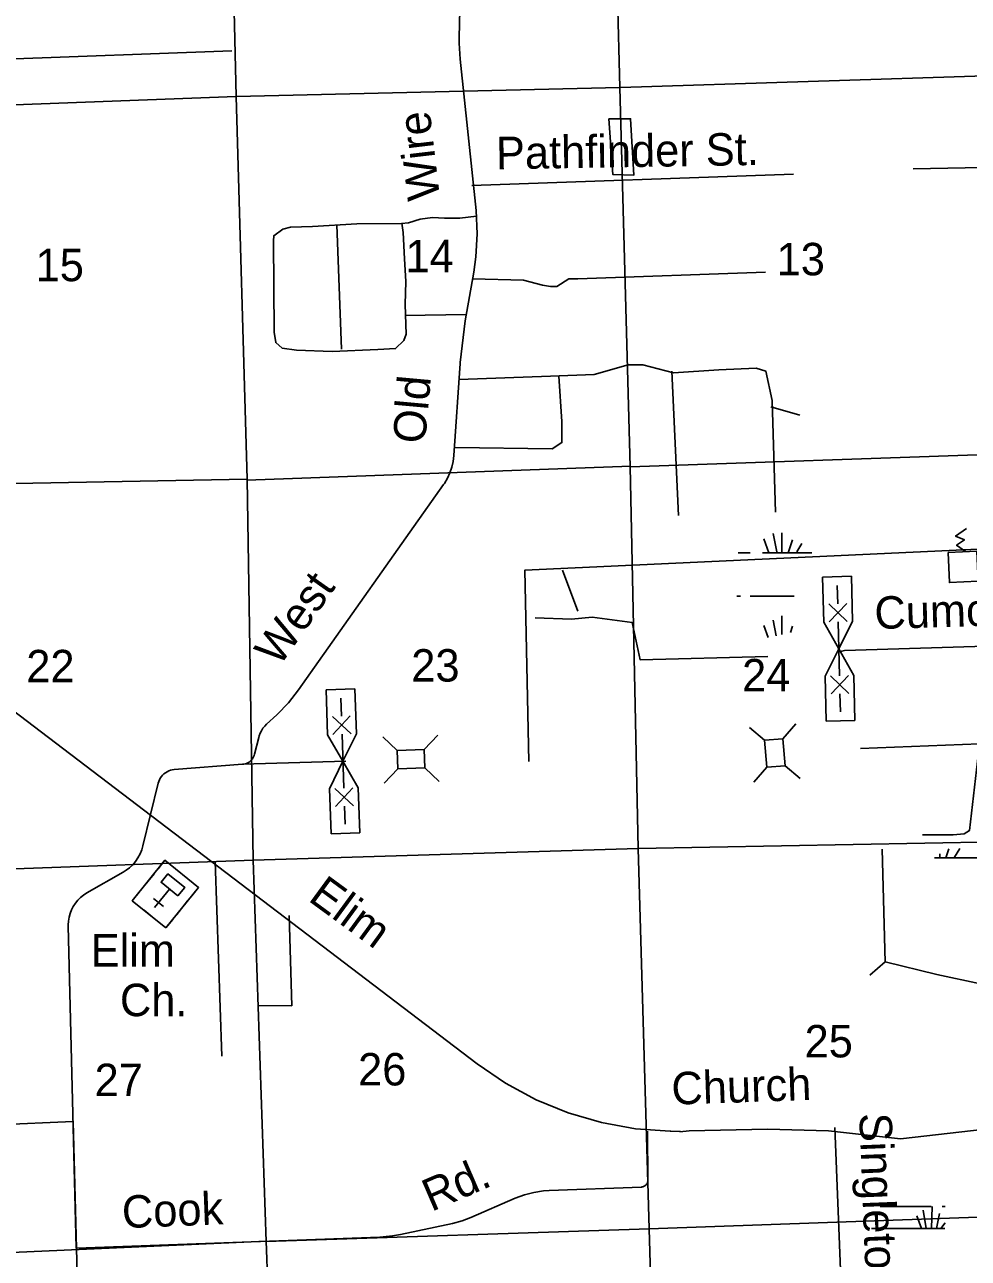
# Model space of a CAD drawing. Extents: x 2480962 to 2688785, y 277103 to 599240.
# Drawn here: x 2537628 to 2550722, y 342289 to 359405 of the extents above; entities that cross this region are included whole.
import ezdxf

# ---------------------------------------------------------------- set-up
doc = ezdxf.new("R2010")
doc.units = 0
for name, color, linetype in [('Cities Incorporated Area', 7, 'Continuous'), ('County Routes Highway Center Lines', 7, 'Continuous'), ('Culture', 7, 'Continuous'), ('Culture Text', 7, 'Continuous'), ('Level 31', 7, 'Continuous'), ('Local Roads Improved', 7, 'Continuous'), ('Local Roads Related Cells', 7, 'Continuous'), ('Local Roads Related Text', 7, 'Continuous'), ('Local Roads Unimproved', 7, 'Continuous'), ('Section Lines', 7, 'Continuous'), ('Section Numbers', 7, 'Continuous'), ('Swamps', 7, 'Continuous'), ('Uninventoried Roads and Features', 7, 'Continuous')]:
    doc.layers.add(name, color=color, linetype=linetype)

msp = doc.modelspace()

# ---------------------------------------------------------------- linework, layer by layer
at = {"layer": 'Cities Incorporated Area'}
for p, q in [((2538300.981, 344185.913), (2535632.681, 344073.191)), ((2538509.347, 336258.747), (2538300.981, 344185.913))]:
    msp.add_line(p, q, dxfattribs=at)
at = {"layer": 'County Routes Highway Center Lines'}
for p, q in [((2536720.945, 350454.267), (2543904.478, 344987.586)), ((2546594.428, 344050.526), (2546727.907, 344047.868))]:
    msp.add_line(p, q, dxfattribs=at)
for points in [[(2543904.478, 344987.586), (2544301.767, 344716.867), (2544725.177, 344489.16), (2545170.071, 344306.96), (2545631.573, 344172.263), (2546104.626, 344086.545), (2546584.049, 344050.745), (2546594.428, 344050.526)], [(2555901.832, 344270.716), (2554061.334, 344339.735), (2553039.946, 344383.198), (2552062.021, 344231.076), (2550953.707, 344078.955), (2549780.197, 343948.565), (2548780.541, 344057.223), (2547933.006, 344078.955), (2546846.423, 344057.223), (2546716.606, 344041.453)]]:
    msp.add_lwpolyline(points, dxfattribs=at)
at = {"layer": 'Culture'}
for p, q in [((2539573.756, 347810.542), (2539479.469, 347693.881)), ((2540040.402, 347433.393), (2539573.756, 347810.542)), ((2539422.896, 347623.884), (2539272.037, 347437.226)), ((2539215.464, 347367.229), (2539121.178, 347250.568)), ((2539637.362, 347411.977), (2539430.217, 347155.677)), ((2539946.115, 347316.732), (2540040.402, 347433.393)), ((2539121.178, 347250.568), (2539214.507, 347175.138)), ((2539424.497, 347005.421), (2539284.504, 347118.566)), ((2539556.499, 347168.746), (2539416.505, 347281.891)), ((2539738.682, 347060.076), (2539889.542, 347246.735)), ((2539494.494, 346948.849), (2539587.823, 346873.419)), ((2539587.823, 346873.419), (2539682.11, 346990.08))]:
    msp.add_line(p, q, dxfattribs=at)
msp.add_lwpolyline([(2550684.367, 352094.774), (2550559.513, 352183.055), (2550667.86, 352255.945), (2550544.687, 352308.97), (2550695.531, 352416.278)], dxfattribs=at)
for points in [[(2550440.476, 352082.776), (2550840.224, 352101.823), (2550860.15, 351683.598), (2550460.403, 351664.552)], [(2539587.823, 346873.419), (2539121.178, 347250.568), (2539573.756, 347810.542), (2540040.402, 347433.393)], [(2539754.023, 347317.69), (2539520.7, 347506.265), (2539614.988, 347622.926), (2539848.311, 347434.351)]]:
    msp.add_lwpolyline(points, close=True, dxfattribs=at)
at = {"layer": 'Level 31'}
msp.add_lwpolyline([(2545732.702, 358100.195), (2546035.557, 358100.195), (2546080.425, 357315.015), (2545788.787, 357326.232)], close=True, dxfattribs=at)
at = {"layer": 'Local Roads Improved'}
for p, q in [((2543671.683, 358924.317), (2543890.619, 356827.059)), ((2543831.284, 357173.586), (2548296.427, 357328.319)), ((2541960.782, 356628.072), (2542022.544, 354904.351)), ((2543860.418, 355970.565), (2543741.612, 355296.687)), ((2542904.056, 355370.373), (2543751.82, 355385.041)), ((2543669.56, 354702.046), (2543584.493, 353427.636)), ((2543441.545, 353024.376), (2541429.885, 350174.579)), ((2549001.801, 350720.466), (2556478.808, 350957.699)), ((2541126.39, 349829.473), (2540985.963, 349700.527)), ((2540876.571, 349516.804), (2540817.868, 349283.111)), ((2540651.922, 349142.94), (2542086.51, 349186.183)), ((2540651.922, 349142.94), (2539701.733, 349068.588)), ((2539480.585, 348880.258), (2539269.994, 348012.393)), ((2549568.916, 346398.265), (2549526.84, 347965.87)), ((2538995.758, 347647.414), (2538491.033, 347358.365)), ((2538232.977, 346900.225), (2538343.624, 342431.445)), ((2546274.456, 343369.895), (2546272.213, 344052.557)), ((2549022.647, 340237.965), (2548868.817, 344103.662)), ((2544903.483, 343228.272), (2546186.418, 343278.071)), ((2543820.523, 342853.385), (2544435.228, 343121.185)), ((2542844.875, 342619.927), (2543563.541, 342771.287)), ((2538351.699, 342427.608), (2542554.444, 342584.197))]:
    msp.add_line(p, q, dxfattribs=at)
for points in [[(2544220.026, 361130.346), (2544040.817, 360830.639), (2543893.916, 360513.843), (2543780.934, 360183.426), (2543703.108, 359843.011), (2543661.29, 359496.325), (2543655.94, 359147.167), (2543671.683, 358924.317)], [(2543897.863, 356745.981), (2543667.659, 356717.908), (2543454.3, 356717.908), (2543285.858, 356729.137), (2543117.416, 356706.678), (2542954.589, 356656.146), (2542859.139, 356644.916), (2542235.904, 356639.302), (2541623.898, 356605.613), (2541315.088, 356594.384), (2541208.408, 356566.31), (2541084.884, 356476.474), (2541079.27, 356403.483), (2541090.499, 355140.169), (2541112.958, 354994.186), (2541202.794, 354915.58), (2541399.309, 354887.506), (2541893.405, 354870.662), (2542527.87, 354898.736), (2542774.918, 354909.965), (2542887.212, 355022.26), (2542920.901, 355112.095), (2542909.671, 355521.971), (2542915.286, 355842.01), (2542898.442, 356156.435), (2542881.598, 356521.392), (2542860.822, 356649.558)], [(2543890.619, 356827.059), (2543907.303, 356504.372), (2543890.165, 356181.709), (2543860.418, 355970.565)], [(2543841.309, 355879.175), (2544549.685, 355858.358), (2544814.942, 355792.044), (2544925.465, 355769.94), (2545013.884, 355769.94), (2545179.669, 355880.463), (2545301.244, 355880.463), (2547909.596, 355968.882)], [(2543741.612, 355296.687), (2543670.749, 354719.444), (2543669.56, 354702.046)], [(2543584.493, 353427.636), (2543574.668, 353345.472), (2543556.309, 353264.786), (2543529.616, 353186.46), (2543494.883, 353111.353), (2543452.489, 353040.289), (2543441.545, 353024.376)], [(2548943.052, 350704.471), (2548967.296, 350712.594), (2549001.801, 350720.466)], [(2541429.885, 350174.579), (2541290.112, 349997.074), (2541132.552, 349835.153), (2541126.39, 349829.473)], [(2540985.963, 349700.527), (2540958.65, 349672.675), (2540934.396, 349642.12), (2540913.47, 349609.197), (2540896.099, 349574.267), (2540882.476, 349537.712), (2540876.571, 349516.805)], [(2540817.868, 349283.111), (2540812.141, 349264.496), (2540804.5, 349246.581), (2540795.028, 349229.564), (2540783.829, 349213.63), (2540771.025, 349198.953), (2540756.759, 349185.696), (2540741.184, 349174.002), (2540724.472, 349164), (2540706.806, 349155.8), (2540688.38, 349149.491), (2540669.396, 349145.144), (2540651.922, 349142.94)], [(2539701.733, 349068.588), (2539676.055, 349065.219), (2539650.869, 349059.184), (2539626.452, 349050.551), (2539603.071, 349039.411), (2539580.983, 349025.889), (2539560.429, 349010.132), (2539541.635, 348992.312), (2539524.806, 348972.626), (2539510.128, 348951.289), (2539497.759, 348928.535), (2539487.837, 348904.611), (2539480.585, 348880.258)], [(2539269.994, 348012.393), (2539252.684, 347954.474), (2539229.413, 347898.681), (2539200.44, 347845.625), (2539166.08, 347795.889), (2539126.709, 347750.017), (2539082.758, 347708.512), (2539034.711, 347671.829), (2538995.758, 347647.414)], [(2538491.033, 347358.365), (2538445.87, 347329.26), (2538403.997, 347295.596), (2538365.873, 347257.737), (2538331.915, 347216.101), (2538302.494, 347171.144), (2538277.934, 347123.358), (2538258.504, 347073.266), (2538244.416, 347021.418), (2538235.823, 346968.381), (2538232.823, 346914.737), (2538232.977, 346900.225)], [(2555544.173, 345630.77), (2554235.723, 345586.092), (2554095.304, 345586.092), (2554063.391, 345669.067), (2554069.773, 345943.522), (2554069.773, 346026.497), (2554057.008, 346052.027), (2553571.924, 346039.262), (2552040.081, 345988.201), (2551497.553, 345969.053), (2550284.844, 346224.36), (2549569.983, 346403.075), (2549352.972, 346217.977)], [(2546186.418, 343278.071), (2546195.966, 343278.944), (2546205.37, 343280.809), (2546214.526, 343283.649), (2546223.336, 343287.429), (2546231.703, 343292.109), (2546239.535, 343297.639), (2546246.746, 343303.956), (2546253.257, 343310.993), (2546258.997, 343318.672), (2546263.902, 343326.909), (2546267.92, 343335.613), (2546271.006, 343344.69), (2546273.126, 343354.04), (2546274.257, 343363.56), (2546274.456, 343369.895)], [(2544435.228, 343121.185), (2544562.506, 343168.874), (2544694.07, 343202.999), (2544828.481, 343223.184), (2544903.484, 343228.272)], [(2543563.541, 342771.287), (2543698.017, 342807.052), (2543820.523, 342853.385)], [(2542554.444, 342584.197), (2542733.756, 342600.307), (2542844.875, 342619.927)]]:
    msp.add_lwpolyline(points, dxfattribs=at)
at = {"layer": 'Local Roads Related Cells'}
for p, q in [((2548699.749, 351741.339), (2549099.627, 351751.228)), ((2548715.201, 351116.531), (2548699.749, 351741.339)), ((2549099.627, 351751.228), (2549115.078, 351126.42)), ((2548908.958, 351371.399), (2548902.778, 351621.322)), ((2548783.997, 351368.309), (2549040.1, 351124.566)), ((2548790.177, 351118.385), (2549033.92, 351374.489)), ((2548924.41, 350746.592), (2548715.201, 351116.531)), ((2548933.68, 350371.708), (2548915.139, 351121.476)), ((2549115.078, 351126.42), (2548924.41, 350746.592)), ((2548733.742, 350366.764), (2548924.41, 350746.592)), ((2548924.41, 350746.592), (2549133.619, 350376.653)), ((2548808.719, 350368.618), (2549064.822, 350124.875)), ((2548817.208, 350118.752), (2549060.95, 350374.855)), ((2549133.619, 350376.653), (2549149.07, 349751.845)), ((2548749.193, 349741.956), (2548733.742, 350366.764)), ((2541810.229, 350177.361), (2542209.987, 350191.286)), ((2541831.987, 349552.739), (2541810.229, 350177.361)), ((2542014.46, 350059.399), (2542023.163, 349809.551)), ((2542209.987, 350191.286), (2542231.745, 349566.665)), ((2548946.041, 349871.862), (2548939.861, 350121.785)), ((2542156.791, 349564.054), (2541898.239, 349805.199)), ((2542145.78, 349813.822), (2541904.634, 349555.27)), ((2549149.07, 349751.845), (2548749.193, 349741.956)), ((2542044.921, 349184.93), (2541831.987, 349552.739)), ((2542031.866, 349559.702), (2542057.976, 348810.158)), ((2542231.745, 349566.665), (2542044.921, 349184.93)), ((2541858.096, 348803.195), (2542044.921, 349184.93)), ((2542044.921, 349184.93), (2542257.854, 348817.121)), ((2541879.855, 348178.574), (2541858.096, 348803.195)), ((2542191.603, 348564.661), (2541933.051, 348805.806)), ((2542182.9, 348814.51), (2541941.755, 348555.958)), ((2542257.854, 348817.121), (2542279.612, 348192.499)), ((2542066.679, 348560.309), (2542075.382, 348310.461)), ((2542279.612, 348192.499), (2541879.855, 348178.574))]:
    msp.add_line(p, q, dxfattribs=at)
at = {"layer": 'Local Roads Unimproved'}
for p, q in [((2535252.854, 358850.223), (2540500.953, 359042.405)), ((2546609.777, 354595.54), (2546699.613, 352596.697)), ((2547979.771, 354101.444), (2548384.031, 353989.15)), ((2540271.422, 347792.882), (2540362.191, 345093.41)), ((2541298.16, 347043.717), (2541333.4, 345792.657))]:
    msp.add_line(p, q, dxfattribs=at)
for points in [[(2549956.155, 357402.905), (2554515.315, 357492.74), (2556446.781, 357560.117)], [(2543658.44, 354482.37), (2544925.359, 354528.164), (2545531.749, 354550.623), (2546003.386, 354685.376), (2546205.517, 354685.376), (2546632.236, 354573.082), (2547261.086, 354617.999), (2547777.641, 354640.458), (2547912.394, 354595.54), (2548002.23, 354191.28), (2548047.148, 352641.615)], [(2545037.653, 354528.164), (2545082.571, 353899.314), (2545082.571, 353607.348), (2544947.818, 353517.513), (2543600.283, 353539.972)], [(2550084.187, 348165.242), (2550509.677, 348165.242), (2550663.734, 348179.914), (2550737.094, 348223.93), (2550876.479, 349427.04), (2549225.872, 349361.015)], [(2541333.4, 345792.657), (2540868.204, 345796.825)]]:
    msp.add_lwpolyline(points, dxfattribs=at)
at = {"layer": 'Section Lines'}
for p, q in [((2545885.451, 358532.361), (2545753.452, 363787.854)), ((2540444.415, 363625.424), (2540562.283, 358405.917)), ((2551104.03, 358698.883), (2545893.721, 358532.557)), ((2545885.451, 358532.361), (2540562.27, 358406.386)), ((2546029.142, 353270.788), (2545885.451, 358532.361)), ((2540562.287, 358405.917), (2535333.044, 358214.934)), ((2540562.283, 358405.917), (2540562.27, 358406.386)), ((2540562.27, 358406.386), (2540714.799, 353097.131)), ((2546029.142, 353270.788), (2551320.029, 353450.73)), ((2540709.013, 353086.536), (2546036.8, 353281.197)), ((2546138.895, 347974.581), (2546029.142, 353270.788)), ((2535415.44, 352999.829), (2540714.799, 353097.131)), ((2540714.799, 353097.131), (2540800.49, 347810.679)), ((2546138.895, 347974.581), (2540800.489, 347810.68)), ((2551465.179, 348072.483), (2546140.999, 347974.646)), ((2546140.999, 347974.646), (2546292.935, 342696.158)), ((2540800.49, 347810.679), (2535556.41, 347623.885)), ((2540800.489, 347810.68), (2540978.289, 342523.013)), ((2546292.935, 342696.158), (2551750.213, 342890.881)), ((2540978.289, 342523.013), (2546292.939, 342696.007)), ((2546292.939, 342696.007), (2546444.593, 337427.309)), ((2535692.862, 342288.545), (2540978.199, 342525.59)), ((2540978.199, 342525.59), (2541175.831, 337092.87))]:
    msp.add_line(p, q, dxfattribs=at)
at = {"layer": 'Swamps'}
for p, q in [((2547882.573, 352270.522), (2547955.07, 352077.205)), ((2548015.477, 352343.021), (2548063.81, 352089.29)), ((2548281.289, 352258.451), (2548220.881, 352077.212)), ((2547864.987, 352077.202), (2548464.988, 352077.219)), ((2547696.75, 351477.186), (2548305.979, 351477.204)), ((2550602.775, 347976.23), (2550530.284, 347855.403)), ((2550653.569, 347843.324), (2551384.427, 347843.346)), ((2549906.829, 343006.916), (2550206.83, 343006.925)), ((2550072.515, 342704.173), (2550006.443, 342876.97)), ((2550134.837, 342703.252), (2550095.442, 342956.491)), ((2550212.999, 342703.209), (2550218.725, 343006.929)), ((2550280.099, 342703.002), (2550322.982, 342908.858))]:
    msp.add_line(p, q, dxfattribs=at)
for points in [[(2548136.3, 352356.258), (2548136.305, 352077.21)], [(2548412.073, 352206.589), (2548341.704, 352089.298)], [(2547527.298, 352077.192), (2547695.843, 352077.197)], [(2548464.988, 352077.219), (2548548.604, 352077.222)], [(2547508.427, 351474.563), (2547561.834, 351474.564)], [(2547882.594, 351070.5), (2547946.477, 350900.156)], [(2548015.498, 351143), (2548056.807, 350926.142)], [(2548136.32, 351203.415), (2548136.324, 350944.871)], [(2548281.31, 351058.43), (2548252.586, 350972.254)], [(2550253.796, 347843.313), (2550653.569, 347843.324)], [(2550324.884, 347902.423), (2550324.885, 347843.315)], [(2550451.473, 347969.365), (2550409.461, 347843.317)], [(2549497.085, 343006.904), (2549906.836, 343006.916)], [(2550356.83, 343006.929), (2550401.94, 343006.93)], [(2549380.264, 342703.166), (2549906.841, 342703.182)], [(2549906.834, 342703.182), (2550394.539, 342703.196)], [(2550342.295, 342702.696), (2550401.595, 342783.179)]]:
    msp.add_lwpolyline(points, dxfattribs=at)
at = {"layer": 'Uninventoried Roads and Features'}
for p, q in [((2545090.82, 351836.351), (2545305.456, 351268.326)), ((2548149.904, 349497.214), (2548328.324, 349706.42)), ((2542798.236, 349336.479), (2542598.044, 349524.957)), ((2543173.067, 349347.777), (2543361.544, 349547.97)), ((2547894.708, 349476.946), (2547685.502, 349655.366)), ((2543173.067, 349347.777), (2542798.236, 349336.479)), ((2543180.78, 349091.893), (2543173.067, 349347.777)), ((2548149.905, 349497.215), (2547894.708, 349476.947)), ((2547894.708, 349476.947), (2547924.397, 349103.123)), ((2548179.594, 349123.391), (2548149.905, 349497.215)), ((2542798.236, 349336.479), (2542805.949, 349080.595)), ((2542805.949, 349080.595), (2542617.472, 348880.402)), ((2542805.949, 349080.595), (2543180.78, 349091.893)), ((2543179.398, 349093.194), (2543379.591, 348904.716)), ((2547925.629, 349104.567), (2547747.209, 348895.362)), ((2547924.397, 349103.123), (2548179.594, 349123.391)), ((2548179.594, 349123.391), (2548388.799, 348944.971))]:
    msp.add_line(p, q, dxfattribs=at)
for points in [[(2544625.687, 349183.574), (2544566.794, 351835.495), (2553948.274, 352270.357)], [(2547941.474, 350640.044), (2546170.209, 350590.298), (2546058.932, 351108.673), (2545500.283, 351182.254), (2545215.745, 351158.135), (2544710.538, 351175.094)]]:
    msp.add_lwpolyline(points, dxfattribs=at)

# ---------------------------------------------------------------- texts
at = {"layer": 'Culture Text'}
for s, rotation, p in [('Elim', 0.0016583, (2538544.076, 346336.683)), ('Ch.', 0.0016556, (2538950.257, 345648.231))]:
    msp.add_text(s, height=450, rotation=rotation, dxfattribs=at).set_placement(p)
at = {"layer": 'Local Roads Related Text'}
for s, rotation, p in [('Wire', 96.7366083, (2543392.473, 356995.272)), ('Pathfinder St.', 0.9466722, (2544171.579, 357397.69)), ('Old', 84.8574806, (2543182.21, 353581.518)), ('West', 54.7661583, (2541159.154, 350484.692)), ('Cumorh  Hill  St.', 1.6818917, (2549425.772, 351018.279)), ('Elim', 323.7915528, (2541547.012, 347259.721)), ('Church', 2.0016806, (2546610.366, 344419.189)), ('Rd.', 23.3358361, (2543271.01, 342931.118)), ('Cook', 2.2621917, (2538986.291, 342706.43))]:
    msp.add_text(s, height=450, rotation=rotation, dxfattribs=at).set_placement(p)
at = {"layer": 'Section Numbers'}
for s, rotation, p in [('14', 0.0672528, (2542912.464, 355969.232)), ('13', 0.0672528, (2548062.458, 355926.804)), ('15', 0.06725, (2537780.292, 355845.297)), ('22', 0.0672361, (2537651.007, 350279.731)), ('23', 0.0672361, (2542992.815, 350289.857)), ('24', 0.0672389, (2547583.301, 350154.159)), ('25', 0.0672222, (2548450.549, 345075.761)), ('26', 0.0672222, (2542255.058, 344686.694)), ('27', 0.0672222, (2538598.411, 344538.992))]:
    msp.add_text(s, height=450, rotation=rotation, dxfattribs=at).set_placement(p)
at = {"layer": 'Uninventoried Roads and Features'}
msp.add_text('Singleton  Rd.', height=450, rotation=272.2633306, dxfattribs=at).set_placement((2549207.272, 344298.348))

doc.saveas('drawing.dxf')
